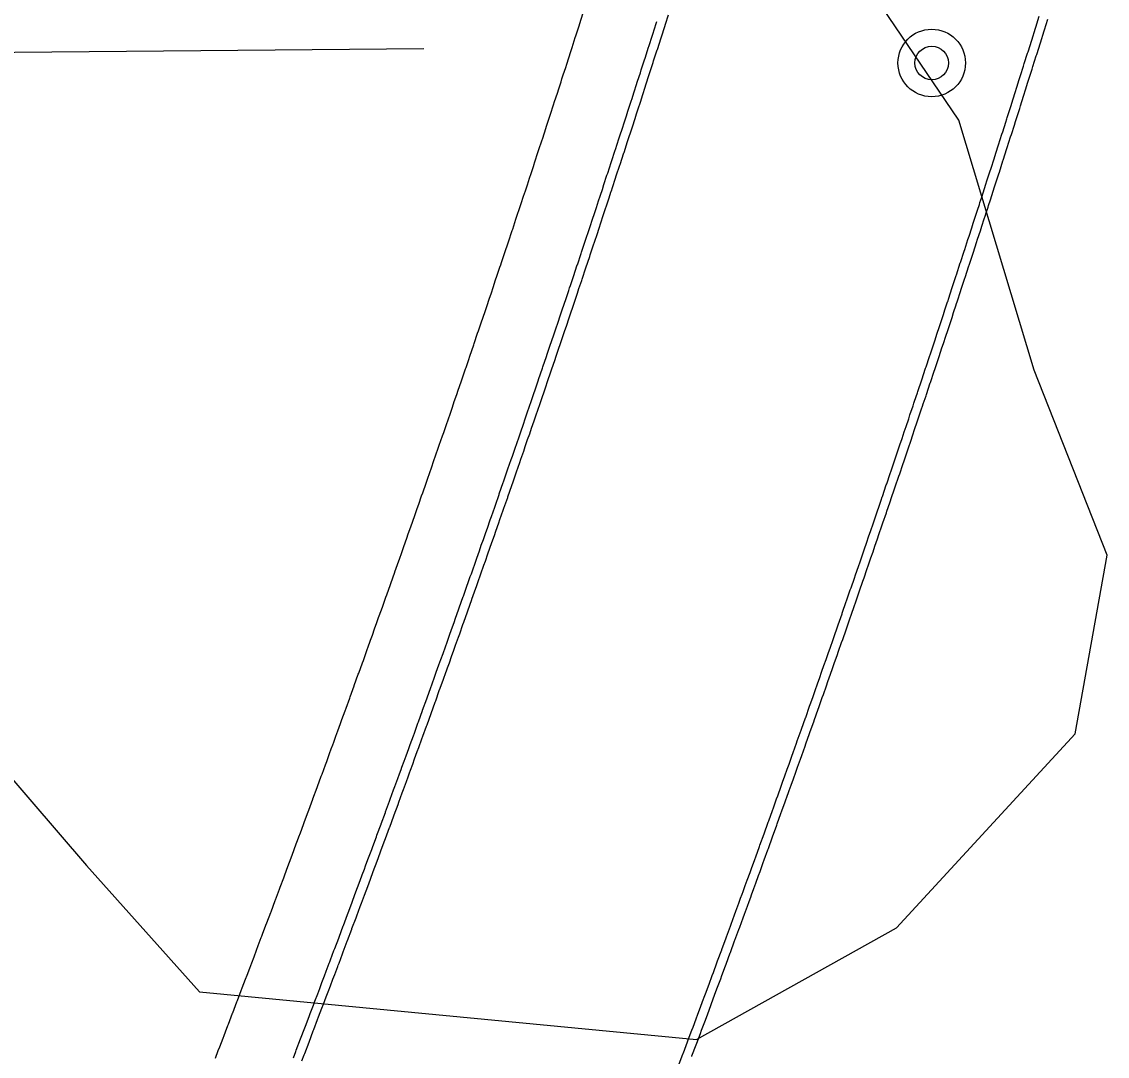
# Model space of a CAD drawing. Extents: x 2145380 to 2157287, y 139568 to 149130.
# Drawn here: x 2150557.1 to 2150636.9, y 144321.5 to 144397.5 of the extents above; entities that cross this region are included whole.
import ezdxf

# ---------------------------------------------------------------- set-up
doc = ezdxf.new("R2010")
doc.units = 0
for name, color, linetype in [('Default', 7, 'Continuous'), ('PR_PREVIOUSLY CONSTRUCTED', 7, 'Continuous'), ('TOPO_Concrete', 7, 'Continuous'), ('TOPO_San Manhole', 7, 'Continuous'), ('TOPO_Tree Line', 7, 'Continuous')]:
    doc.layers.add(name, color=color, linetype=linetype)

# ---------------------------------------------------------------- blocks, each defined once
blk = doc.blocks.new('EXMHSS')
at = {"layer": 'Default'}
for radius in [6.3, 3.13]:
    blk.add_circle((0, 0), radius, dxfattribs=at)

msp = doc.modelspace()

# ---------------------------------------------------------------- linework, layer by layer
at = {"layer": 'PR_PREVIOUSLY CONSTRUCTED'}
for points in [[(2150571.37, 144321.387), (2150571.582, 144321.938), (2150571.688, 144322.213), (2150571.936, 144322.859), (2150572.005, 144323.04), (2150572.112, 144323.32), (2150572.289, 144323.781), (2150572.321, 144323.866), (2150572.637, 144324.693), (2150572.641, 144324.702), (2150572.953, 144325.52), (2150572.993, 144325.624), (2150573.268, 144326.347), (2150573.344, 144326.546), (2150573.582, 144327.175), (2150573.694, 144327.469), (2150573.896, 144328.002), (2150574.044, 144328.392), (2150574.21, 144328.83), (2150574.393, 144329.314), (2150574.523, 144329.658), (2150574.741, 144330.238), (2150574.779, 144330.338), (2150574.835, 144330.486), (2150575.089, 144331.161), (2150575.147, 144331.314), (2150575.436, 144332.085), (2150575.458, 144332.143), (2150575.769, 144332.972), (2150575.783, 144333.008), (2150576.079, 144333.801), (2150576.129, 144333.933), (2150576.389, 144334.63), (2150576.474, 144334.857), (2150576.698, 144335.459), (2150576.818, 144335.782), (2150577.007, 144336.288), (2150577.162, 144336.706), (2150577.315, 144337.118), (2150577.409, 144337.37), (2150577.506, 144337.631), (2150577.623, 144337.948), (2150577.848, 144338.557), (2150577.93, 144338.778), (2150578.19, 144339.482), (2150578.237, 144339.608), (2150578.532, 144340.408), (2150578.543, 144340.439), (2150578.849, 144341.27), (2150578.872, 144341.334), (2150579.154, 144342.1), (2150579.212, 144342.26), (2150579.458, 144342.931), (2150579.552, 144343.187), (2150579.762, 144343.763), (2150579.891, 144344.114), (2150580.001, 144344.416), (2150580.066, 144344.594), (2150580.229, 144345.041), (2150580.369, 144345.426), (2150580.566, 144345.968), (2150580.671, 144346.258), (2150580.903, 144346.895), (2150580.973, 144347.09), (2150581.239, 144347.823), (2150581.275, 144347.922), (2150581.575, 144348.751), (2150581.576, 144348.754), (2150581.876, 144349.587), (2150581.909, 144349.679), (2150582.176, 144350.419), (2150582.244, 144350.608), (2150582.475, 144351.252), (2150582.555, 144351.475), (2150582.577, 144351.536), (2150582.774, 144352.085), (2150582.91, 144352.465), (2150583.073, 144352.919), (2150583.243, 144353.394), (2150583.37, 144353.752), (2150583.574, 144354.323), (2150583.668, 144354.586), (2150583.905, 144355.253), (2150583.964, 144355.42), (2150584.235, 144356.183), (2150584.261, 144356.254), (2150584.556, 144357.088), (2150584.565, 144357.113), (2150584.852, 144357.923), (2150584.894, 144358.043), (2150585.072, 144358.548), (2150585.146, 144358.757), (2150585.223, 144358.974), (2150585.44, 144359.592), (2150585.55, 144359.904), (2150585.734, 144360.427), (2150585.877, 144360.835), (2150586.027, 144361.262), (2150586.204, 144361.766), (2150586.32, 144362.097), (2150586.53, 144362.698), (2150586.612, 144362.933), (2150586.855, 144363.629), (2150586.903, 144363.769), (2150587.179, 144364.561), (2150587.194, 144364.605), (2150587.485, 144365.441), (2150587.503, 144365.493), (2150587.552, 144365.634), (2150587.775, 144366.277), (2150587.826, 144366.426), (2150588.064, 144367.113), (2150588.149, 144367.358), (2150588.353, 144367.95), (2150588.471, 144368.291), (2150588.642, 144368.787), (2150588.792, 144369.224), (2150588.929, 144369.624), (2150589.113, 144370.157), (2150589.217, 144370.461), (2150589.432, 144371.09), (2150589.504, 144371.298), (2150589.752, 144372.024), (2150589.79, 144372.136), (2150589.994, 144372.733), (2150590.07, 144372.958), (2150590.076, 144372.973), (2150590.361, 144373.811), (2150590.388, 144373.892), (2150590.646, 144374.649), (2150590.706, 144374.826), (2150590.93, 144375.488), (2150591.022, 144375.761), (2150591.213, 144376.326), (2150591.338, 144376.696), (2150591.497, 144377.165), (2150591.654, 144377.631), (2150591.779, 144378.003), (2150591.968, 144378.566), (2150592.061, 144378.842), (2150592.282, 144379.501), (2150592.343, 144379.681), (2150592.398, 144379.845), (2150592.596, 144380.437), (2150592.624, 144380.521), (2150592.904, 144381.36), (2150592.909, 144381.373), (2150593.184, 144382.2), (2150593.221, 144382.309), (2150593.464, 144383.04), (2150593.532, 144383.245), (2150593.743, 144383.88), (2150593.843, 144384.181), (2150594.021, 144384.72), (2150594.153, 144385.118), (2150594.299, 144385.56), (2150594.463, 144386.055), (2150594.577, 144386.401), (2150594.764, 144386.97), (2150594.771, 144386.992), (2150594.853, 144387.241), (2150595.08, 144387.93), (2150595.13, 144388.082), (2150595.387, 144388.867), (2150595.405, 144388.923), (2150595.681, 144389.764), (2150595.694, 144389.805), (2150595.955, 144390.606), (2150596, 144390.743), (2150596.23, 144391.447), (2150596.306, 144391.681), (2150596.503, 144392.289), (2150596.611, 144392.62), (2150596.777, 144393.131), (2150596.845, 144393.342), (2150596.915, 144393.558), (2150597.049, 144393.973), (2150597.092, 144394.107), (2150597.218, 144394.497), (2150597.321, 144394.815), (2150597.521, 144395.436), (2150597.593, 144395.658), (2150597.824, 144396.375), (2150597.864, 144396.5), (2150598.125, 144397.315), (2150598.134, 144397.343), (2150598.404, 144398.186)], [(2150577.723, 144321.171), (2150577.9, 144321.634), (2150577.932, 144321.72), (2150578.25, 144322.55), (2150578.253, 144322.559), (2150578.567, 144323.38), (2150578.606, 144323.485), (2150578.883, 144324.211), (2150578.959, 144324.411), (2150579.199, 144325.042), (2150579.311, 144325.338), (2150579.514, 144325.873), (2150579.662, 144326.264), (2150579.829, 144326.704), (2150580.013, 144327.191), (2150580.143, 144327.536), (2150580.363, 144328.118), (2150580.401, 144328.219), (2150580.457, 144328.368), (2150580.712, 144329.045), (2150580.77, 144329.199), (2150581.061, 144329.973), (2150581.082, 144330.031), (2150581.395, 144330.864), (2150581.408, 144330.901), (2150581.706, 144331.696), (2150581.756, 144331.829), (2150582.017, 144332.529), (2150582.103, 144332.757), (2150582.328, 144333.362), (2150582.449, 144333.686), (2150582.638, 144334.195), (2150582.794, 144334.614), (2150582.948, 144335.028), (2150583.041, 144335.281), (2150583.139, 144335.543), (2150583.257, 144335.861), (2150583.483, 144336.473), (2150583.565, 144336.695), (2150583.826, 144337.402), (2150583.873, 144337.529), (2150584.169, 144338.332), (2150584.18, 144338.363), (2150584.487, 144339.197), (2150584.511, 144339.262), (2150584.794, 144340.031), (2150584.853, 144340.192), (2150585.1, 144340.866), (2150585.194, 144341.122), (2150585.405, 144341.701), (2150585.534, 144342.053), (2150585.644, 144342.356), (2150585.71, 144342.536), (2150585.873, 144342.984), (2150586.014, 144343.371), (2150586.212, 144343.915), (2150586.318, 144344.206), (2150586.55, 144344.847), (2150586.621, 144345.042), (2150586.888, 144345.778), (2150586.924, 144345.877), (2150587.225, 144346.71), (2150587.226, 144346.713), (2150587.528, 144347.549), (2150587.561, 144347.642), (2150587.829, 144348.386), (2150587.897, 144348.575), (2150588.13, 144349.222), (2150588.21, 144349.446), (2150588.232, 144349.507), (2150588.43, 144350.059), (2150588.566, 144350.44), (2150588.729, 144350.896), (2150588.9, 144351.373), (2150589.028, 144351.733), (2150589.233, 144352.306), (2150589.327, 144352.57), (2150589.565, 144353.24), (2150589.625, 144353.407), (2150589.897, 144354.174), (2150589.922, 144354.245), (2150590.219, 144355.083), (2150590.228, 144355.107), (2150590.516, 144355.921), (2150590.559, 144356.042), (2150590.738, 144356.548), (2150590.812, 144356.759), (2150590.888, 144356.976), (2150591.107, 144357.597), (2150591.218, 144357.911), (2150591.402, 144358.436), (2150591.546, 144358.846), (2150591.696, 144359.274), (2150591.874, 144359.781), (2150591.99, 144360.113), (2150592.201, 144360.716), (2150592.284, 144360.952), (2150592.528, 144361.652), (2150592.576, 144361.792), (2150592.853, 144362.588), (2150592.869, 144362.631), (2150593.16, 144363.471), (2150593.179, 144363.524), (2150593.228, 144363.665), (2150593.452, 144364.31), (2150593.503, 144364.46), (2150593.742, 144365.15), (2150593.827, 144365.396), (2150594.032, 144365.991), (2150594.15, 144366.333), (2150594.322, 144366.831), (2150594.473, 144367.27), (2150594.611, 144367.672), (2150594.795, 144368.207), (2150594.9, 144368.512), (2150595.116, 144369.144), (2150595.188, 144369.353), (2150595.437, 144370.082), (2150595.475, 144370.194), (2150595.68, 144370.794), (2150595.757, 144371.02), (2150595.762, 144371.035), (2150596.049, 144371.877), (2150596.076, 144371.958), (2150596.335, 144372.719), (2150596.395, 144372.896), (2150596.62, 144373.56), (2150596.713, 144373.835), (2150596.905, 144374.402), (2150597.03, 144374.773), (2150597.189, 144375.244), (2150597.347, 144375.712), (2150597.473, 144376.087), (2150597.663, 144376.652), (2150597.756, 144376.929), (2150597.978, 144377.591), (2150598.039, 144377.772), (2150598.094, 144377.936), (2150598.293, 144378.531), (2150598.321, 144378.615), (2150598.603, 144379.458), (2150598.607, 144379.47), (2150598.884, 144380.301), (2150598.921, 144380.41), (2150599.165, 144381.145), (2150599.233, 144381.351), (2150599.445, 144381.988), (2150599.546, 144382.291), (2150599.725, 144382.832), (2150599.857, 144383.232), (2150600.004, 144383.676), (2150600.168, 144384.173), (2150600.282, 144384.52), (2150600.47, 144385.091), (2150600.478, 144385.114), (2150600.56, 144385.364), (2150600.787, 144386.055), (2150600.838, 144386.209), (2150601.096, 144386.997), (2150601.115, 144387.053), (2150601.391, 144387.898), (2150601.404, 144387.939), (2150601.667, 144388.743), (2150601.712, 144388.881), (2150601.942, 144389.588), (2150602.019, 144389.823), (2150602.217, 144390.433), (2150602.325, 144390.765), (2150602.492, 144391.279), (2150602.56, 144391.491), (2150602.631, 144391.708), (2150602.765, 144392.124), (2150602.809, 144392.259), (2150602.935, 144392.651), (2150603.039, 144392.97), (2150603.24, 144393.594), (2150603.311, 144393.816), (2150603.543, 144394.537), (2150603.583, 144394.662), (2150603.846, 144395.481), (2150603.855, 144395.509), (2150604.126, 144396.355), (2150604.148, 144396.424), (2150604.397, 144397.202), (2150604.45, 144397.368), (2150604.667, 144398.049)], [(2150605.442, 144320.886), (2150605.76, 144321.734), (2150605.774, 144321.772), (2150606.078, 144322.582), (2150606.128, 144322.717), (2150606.394, 144323.43), (2150606.481, 144323.662), (2150606.711, 144324.278), (2150606.834, 144324.608), (2150607.026, 144325.126), (2150607.185, 144325.553), (2150607.342, 144325.974), (2150607.437, 144326.232), (2150607.536, 144326.499), (2150607.656, 144326.823), (2150607.887, 144327.446), (2150607.971, 144327.672), (2150608.237, 144328.392), (2150608.284, 144328.521), (2150608.586, 144329.339), (2150608.597, 144329.37), (2150608.91, 144330.22), (2150608.934, 144330.286), (2150609.222, 144331.07), (2150609.282, 144331.233), (2150609.533, 144331.919), (2150609.629, 144332.181), (2150609.844, 144332.77), (2150609.975, 144333.129), (2150610.088, 144333.437), (2150610.155, 144333.62), (2150610.321, 144334.077), (2150610.465, 144334.47), (2150610.666, 144335.025), (2150610.774, 144335.321), (2150611.011, 144335.973), (2150611.083, 144336.172), (2150611.354, 144336.922), (2150611.391, 144337.023), (2150611.698, 144337.871), (2150611.699, 144337.874), (2150612.006, 144338.725), (2150612.04, 144338.82), (2150612.313, 144339.577), (2150612.382, 144339.769), (2150612.619, 144340.429), (2150612.701, 144340.656), (2150612.723, 144340.719), (2150612.924, 144341.281), (2150613.063, 144341.669), (2150613.23, 144342.133), (2150613.403, 144342.619), (2150613.534, 144342.985), (2150613.742, 144343.57), (2150613.838, 144343.838), (2150614.081, 144344.52), (2150614.142, 144344.691), (2150614.419, 144345.471), (2150614.445, 144345.544), (2150614.747, 144346.397), (2150614.756, 144346.422), (2150615.049, 144347.25), (2150615.092, 144347.373), (2150615.275, 144347.89), (2150615.35, 144348.104), (2150615.428, 144348.325), (2150615.651, 144348.957), (2150615.763, 144349.277), (2150615.951, 144349.811), (2150616.098, 144350.229), (2150616.251, 144350.665), (2150616.432, 144351.181), (2150616.55, 144351.52), (2150616.765, 144352.134), (2150616.849, 144352.374), (2150617.097, 144353.086), (2150617.147, 144353.229), (2150617.429, 144354.039), (2150617.445, 144354.084), (2150617.742, 144354.939), (2150617.76, 144354.993), (2150617.81, 144355.136), (2150618.038, 144355.794), (2150618.091, 144355.946), (2150618.334, 144356.649), (2150618.421, 144356.9), (2150618.63, 144357.505), (2150618.75, 144357.853), (2150618.925, 144358.361), (2150619.078, 144358.808), (2150619.219, 144359.217), (2150619.406, 144359.762), (2150619.513, 144360.073), (2150619.733, 144360.716), (2150619.806, 144360.929), (2150620.06, 144361.671), (2150620.099, 144361.785), (2150620.307, 144362.396), (2150620.386, 144362.626), (2150620.391, 144362.642), (2150620.683, 144363.499), (2150620.711, 144363.582), (2150620.974, 144364.356), (2150621.036, 144364.537), (2150621.265, 144365.213), (2150621.359, 144365.493), (2150621.555, 144366.071), (2150621.683, 144366.449), (2150621.844, 144366.928), (2150622.005, 144367.405), (2150622.133, 144367.786), (2150622.327, 144368.361), (2150622.422, 144368.644), (2150622.648, 144369.318), (2150622.71, 144369.502), (2150622.766, 144369.669), (2150622.969, 144370.275), (2150622.997, 144370.36), (2150623.284, 144371.219), (2150623.288, 144371.232), (2150623.571, 144372.078), (2150623.608, 144372.189), (2150623.856, 144372.936), (2150623.926, 144373.146), (2150624.142, 144373.796), (2150624.244, 144374.104), (2150624.426, 144374.655), (2150624.561, 144375.062), (2150624.711, 144375.514), (2150624.878, 144376.02), (2150624.994, 144376.374), (2150625.186, 144376.956), (2150625.193, 144376.979), (2150625.277, 144377.233), (2150625.509, 144377.937), (2150625.56, 144378.093), (2150625.823, 144378.896), (2150625.842, 144378.953), (2150626.123, 144379.814), (2150626.137, 144379.855), (2150626.404, 144380.674), (2150626.45, 144380.814), (2150626.685, 144381.535), (2150626.763, 144381.774), (2150626.965, 144382.396), (2150627.074, 144382.734), (2150627.244, 144383.257), (2150627.314, 144383.473), (2150627.386, 144383.694), (2150627.523, 144384.118), (2150627.567, 144384.254), (2150627.696, 144384.654), (2150627.801, 144384.979), (2150628.006, 144385.614), (2150628.079, 144385.841), (2150628.315, 144386.575), (2150628.356, 144386.702), (2150628.623, 144387.535), (2150628.633, 144387.564), (2150628.909, 144388.426), (2150628.931, 144388.496), (2150629.184, 144389.288), (2150629.238, 144389.458), (2150629.459, 144390.151), (2150629.545, 144390.419), (2150629.569, 144390.496), (2150629.734, 144391.013), (2150629.85, 144391.381), (2150629.909, 144391.566), (2150630.008, 144391.876), (2150630.156, 144392.342), (2150630.281, 144392.739), (2150630.46, 144393.305), (2150630.554, 144393.602), (2150630.764, 144394.267), (2150630.826, 144394.465), (2150631.067, 144395.229), (2150631.098, 144395.328), (2150631.369, 144396.192), (2150631.644, 144397.067), (2150631.671, 144397.155), (2150631.917, 144397.943)], [(2150577.099, 144321.41), (2150577.276, 144321.872), (2150577.309, 144321.958), (2150577.626, 144322.788), (2150577.63, 144322.797), (2150577.943, 144323.618), (2150577.983, 144323.723), (2150578.259, 144324.449), (2150578.335, 144324.648), (2150578.575, 144325.279), (2150578.687, 144325.574), (2150578.89, 144326.11), (2150579.038, 144326.501), (2150579.204, 144326.941), (2150579.388, 144327.427), (2150579.518, 144327.772), (2150579.738, 144328.354), (2150579.776, 144328.454), (2150579.832, 144328.603), (2150580.087, 144329.28), (2150580.145, 144329.434), (2150580.435, 144330.208), (2150580.457, 144330.266), (2150580.769, 144331.098), (2150580.783, 144331.135), (2150581.081, 144331.93), (2150581.13, 144332.063), (2150581.392, 144332.762), (2150581.477, 144332.99), (2150581.702, 144333.595), (2150581.823, 144333.918), (2150582.012, 144334.427), (2150582.168, 144334.847), (2150582.322, 144335.26), (2150582.415, 144335.513), (2150582.513, 144335.775), (2150582.63, 144336.093), (2150582.857, 144336.704), (2150582.939, 144336.926), (2150583.2, 144337.633), (2150583.247, 144337.76), (2150583.543, 144338.563), (2150583.554, 144338.593), (2150583.861, 144339.427), (2150583.885, 144339.492), (2150584.167, 144340.261), (2150584.226, 144340.422), (2150584.473, 144341.095), (2150584.567, 144341.352), (2150584.778, 144341.93), (2150584.907, 144342.282), (2150585.017, 144342.585), (2150585.083, 144342.764), (2150585.246, 144343.213), (2150585.387, 144343.599), (2150585.585, 144344.143), (2150585.69, 144344.434), (2150585.923, 144345.074), (2150585.993, 144345.269), (2150586.26, 144346.006), (2150586.296, 144346.105), (2150586.597, 144346.937), (2150586.598, 144346.94), (2150586.9, 144347.776), (2150586.933, 144347.869), (2150587.201, 144348.612), (2150587.269, 144348.801), (2150587.501, 144349.448), (2150587.581, 144349.671), (2150587.604, 144349.733), (2150587.801, 144350.284), (2150587.938, 144350.665), (2150588.101, 144351.12), (2150588.271, 144351.598), (2150588.4, 144351.957), (2150588.604, 144352.53), (2150588.698, 144352.794), (2150588.936, 144353.464), (2150588.996, 144353.631), (2150589.268, 144354.397), (2150589.293, 144354.468), (2150589.59, 144355.306), (2150589.599, 144355.33), (2150589.886, 144356.143), (2150589.929, 144356.264), (2150590.108, 144356.771), (2150590.182, 144356.981), (2150590.259, 144357.198), (2150590.477, 144357.819), (2150590.588, 144358.132), (2150590.772, 144358.657), (2150590.916, 144359.067), (2150591.066, 144359.495), (2150591.244, 144360.001), (2150591.36, 144360.334), (2150591.571, 144360.936), (2150591.653, 144361.172), (2150591.897, 144361.871), (2150591.946, 144362.011), (2150592.223, 144362.807), (2150592.238, 144362.85), (2150592.53, 144363.69), (2150592.548, 144363.742), (2150592.597, 144363.884), (2150592.821, 144364.529), (2150592.872, 144364.678), (2150593.111, 144365.369), (2150593.196, 144365.614), (2150593.401, 144366.208), (2150593.519, 144366.551), (2150593.691, 144367.048), (2150593.842, 144367.487), (2150593.98, 144367.888), (2150594.163, 144368.424), (2150594.268, 144368.729), (2150594.485, 144369.361), (2150594.556, 144369.569), (2150594.805, 144370.298), (2150594.843, 144370.41), (2150595.048, 144371.01), (2150595.125, 144371.235), (2150595.13, 144371.251), (2150595.417, 144372.092), (2150595.444, 144372.173), (2150595.702, 144372.933), (2150595.763, 144373.111), (2150595.988, 144373.775), (2150596.08, 144374.049), (2150596.272, 144374.616), (2150596.398, 144374.987), (2150596.557, 144375.458), (2150596.714, 144375.926), (2150596.84, 144376.3), (2150597.03, 144376.864), (2150597.123, 144377.142), (2150597.345, 144377.803), (2150597.406, 144377.984), (2150597.461, 144378.148), (2150597.66, 144378.742), (2150597.688, 144378.827), (2150597.97, 144379.669), (2150597.974, 144379.682), (2150598.251, 144380.512), (2150598.287, 144380.621), (2150598.531, 144381.355), (2150598.6, 144381.561), (2150598.811, 144382.198), (2150598.912, 144382.501), (2150599.091, 144383.042), (2150599.223, 144383.442), (2150599.37, 144383.885), (2150599.534, 144384.382), (2150599.648, 144384.729), (2150599.836, 144385.3), (2150599.844, 144385.323), (2150599.926, 144385.573), (2150600.153, 144386.264), (2150600.203, 144386.417), (2150600.462, 144387.205), (2150600.48, 144387.261), (2150600.756, 144388.105), (2150600.77, 144388.146), (2150601.032, 144388.95), (2150601.077, 144389.088), (2150601.307, 144389.795), (2150601.384, 144390.029), (2150601.582, 144390.64), (2150601.69, 144390.971), (2150601.856, 144391.485), (2150601.925, 144391.697), (2150601.995, 144391.914), (2150602.13, 144392.33), (2150602.173, 144392.464), (2150602.3, 144392.856), (2150602.403, 144393.175), (2150602.604, 144393.799), (2150602.676, 144394.021), (2150602.908, 144394.741), (2150602.948, 144394.867), (2150603.21, 144395.684), (2150603.219, 144395.713), (2150603.49, 144396.559), (2150603.512, 144396.628), (2150603.761, 144397.405), (2150603.814, 144397.571)], [(2150606.386, 144321.5), (2150606.4, 144321.537), (2150606.703, 144322.348), (2150606.754, 144322.483), (2150607.02, 144323.196), (2150607.107, 144323.429), (2150607.336, 144324.045), (2150607.459, 144324.375), (2150607.652, 144324.893), (2150607.811, 144325.321), (2150607.968, 144325.742), (2150608.063, 144326), (2150608.162, 144326.267), (2150608.282, 144326.591), (2150608.513, 144327.214), (2150608.597, 144327.441), (2150608.863, 144328.161), (2150608.911, 144328.29), (2150609.212, 144329.108), (2150609.224, 144329.14), (2150609.536, 144329.99), (2150609.561, 144330.056), (2150609.849, 144330.84), (2150609.909, 144331.003), (2150610.16, 144331.69), (2150610.256, 144331.951), (2150610.471, 144332.54), (2150610.603, 144332.9), (2150610.715, 144333.208), (2150610.782, 144333.391), (2150610.948, 144333.848), (2150611.092, 144334.242), (2150611.294, 144334.797), (2150611.401, 144335.093), (2150611.638, 144335.746), (2150611.71, 144335.944), (2150611.982, 144336.695), (2150612.019, 144336.796), (2150612.326, 144337.644), (2150612.327, 144337.647), (2150612.634, 144338.499), (2150612.668, 144338.594), (2150612.941, 144339.351), (2150613.01, 144339.544), (2150613.247, 144340.203), (2150613.329, 144340.431), (2150613.351, 144340.494), (2150613.553, 144341.056), (2150613.692, 144341.444), (2150613.858, 144341.908), (2150614.032, 144342.395), (2150614.163, 144342.761), (2150614.371, 144343.345), (2150614.467, 144343.614), (2150614.71, 144344.296), (2150614.771, 144344.467), (2150615.048, 144345.248), (2150615.074, 144345.32), (2150615.376, 144346.174), (2150615.385, 144346.199), (2150615.678, 144347.028), (2150615.722, 144347.151), (2150615.904, 144347.667), (2150615.98, 144347.882), (2150616.058, 144348.103), (2150616.281, 144348.736), (2150616.393, 144349.055), (2150616.581, 144349.59), (2150616.728, 144350.008), (2150616.881, 144350.445), (2150617.062, 144350.96), (2150617.18, 144351.299), (2150617.395, 144351.913), (2150617.479, 144352.154), (2150617.728, 144352.867), (2150617.778, 144353.009), (2150618.06, 144353.82), (2150618.075, 144353.864), (2150618.372, 144354.72), (2150618.391, 144354.774), (2150618.441, 144354.917), (2150618.669, 144355.575), (2150618.722, 144355.727), (2150618.965, 144356.431), (2150619.052, 144356.682), (2150619.261, 144357.287), (2150619.381, 144357.636), (2150619.556, 144358.143), (2150619.71, 144358.59), (2150619.85, 144359), (2150620.038, 144359.545), (2150620.144, 144359.856), (2150620.365, 144360.5), (2150620.438, 144360.713), (2150620.692, 144361.455), (2150620.731, 144361.57), (2150620.939, 144362.181), (2150621.018, 144362.411), (2150621.023, 144362.427), (2150621.315, 144363.284), (2150621.343, 144363.367), (2150621.606, 144364.141), (2150621.668, 144364.323), (2150621.897, 144364.999), (2150621.992, 144365.279), (2150622.187, 144365.857), (2150622.315, 144366.235), (2150622.477, 144366.715), (2150622.638, 144367.192), (2150622.766, 144367.573), (2150622.96, 144368.148), (2150623.055, 144368.431), (2150623.281, 144369.106), (2150623.343, 144369.29), (2150623.399, 144369.457), (2150623.602, 144370.063), (2150623.631, 144370.149), (2150623.918, 144371.008), (2150623.922, 144371.02), (2150624.204, 144371.867), (2150624.241, 144371.978), (2150624.49, 144372.726), (2150624.56, 144372.936), (2150624.775, 144373.585), (2150624.878, 144373.894), (2150625.06, 144374.445), (2150625.195, 144374.852), (2150625.344, 144375.305), (2150625.512, 144375.811), (2150625.628, 144376.165), (2150625.82, 144376.747), (2150625.828, 144376.77), (2150625.912, 144377.025), (2150626.143, 144377.729), (2150626.194, 144377.885), (2150626.458, 144378.688), (2150626.476, 144378.746), (2150626.758, 144379.606), (2150626.772, 144379.648), (2150627.039, 144380.467), (2150627.085, 144380.607), (2150627.32, 144381.328), (2150627.397, 144381.567), (2150627.6, 144382.189), (2150627.709, 144382.527), (2150627.879, 144383.051), (2150627.949, 144383.267), (2150628.021, 144383.488), (2150628.158, 144383.912), (2150628.202, 144384.049), (2150628.331, 144384.448), (2150628.436, 144384.774), (2150628.641, 144385.409), (2150628.714, 144385.636), (2150628.951, 144386.37), (2150628.992, 144386.498), (2150629.259, 144387.331), (2150629.268, 144387.36), (2150629.545, 144388.223), (2150629.567, 144388.293), (2150629.82, 144389.085), (2150629.874, 144389.255), (2150630.095, 144389.948), (2150630.181, 144390.216), (2150630.205, 144390.293), (2150630.37, 144390.811), (2150630.487, 144391.179), (2150630.546, 144391.364), (2150630.644, 144391.674), (2150630.792, 144392.141), (2150630.918, 144392.537), (2150631.097, 144393.103), (2150631.191, 144393.401), (2150631.401, 144394.066), (2150631.463, 144394.264), (2150631.704, 144395.029), (2150631.735, 144395.128), (2150632.006, 144395.992), (2150632.281, 144396.868), (2150632.308, 144396.955), (2150632.555, 144397.744)]]:
    msp.add_lwpolyline(points, dxfattribs=at)
at = {"layer": 'TOPO_Concrete'}
msp.add_lwpolyline([(2149961.966, 144389.885), (2149983.45, 144389.261), (2150016.717, 144389.115), (2150046.372, 144389.2), (2150099.204, 144389.72), (2150238.651, 144391.718), (2150382.403, 144393.463), (2150482.82, 144394.65), (2150586.688, 144395.58)], dxfattribs=at)
at = {"layer": 'TOPO_Tree Line'}
msp.add_lwpolyline([(2150546.997, 144352.853), (2150561.905, 144335.528), (2150570.191, 144326.26), (2150606.722, 144322.751), (2150621.427, 144330.95), (2150634.562, 144345.221), (2150636.925, 144358.348), (2150631.541, 144371.941), (2150626.006, 144390.307), (2150619.443, 144400.012), (2150607.775, 144409.643), (2150597.148, 144415.666), (2150586.334, 144423.169), (2150580.275, 144432.222), (2150577.333, 144442.062), (2150576.867, 144451.525), (2150571.595, 144463.06)], dxfattribs=at)

# ---------------------------------------------------------------- block references
at = {"layer": 'TOPO_San Manhole', "xscale": 0.39370000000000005, "yscale": 0.3937000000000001}
msp.add_blockref('EXMHSS', (2150624.022, 144394.512), dxfattribs=at)

doc.saveas('drawing.dxf')
